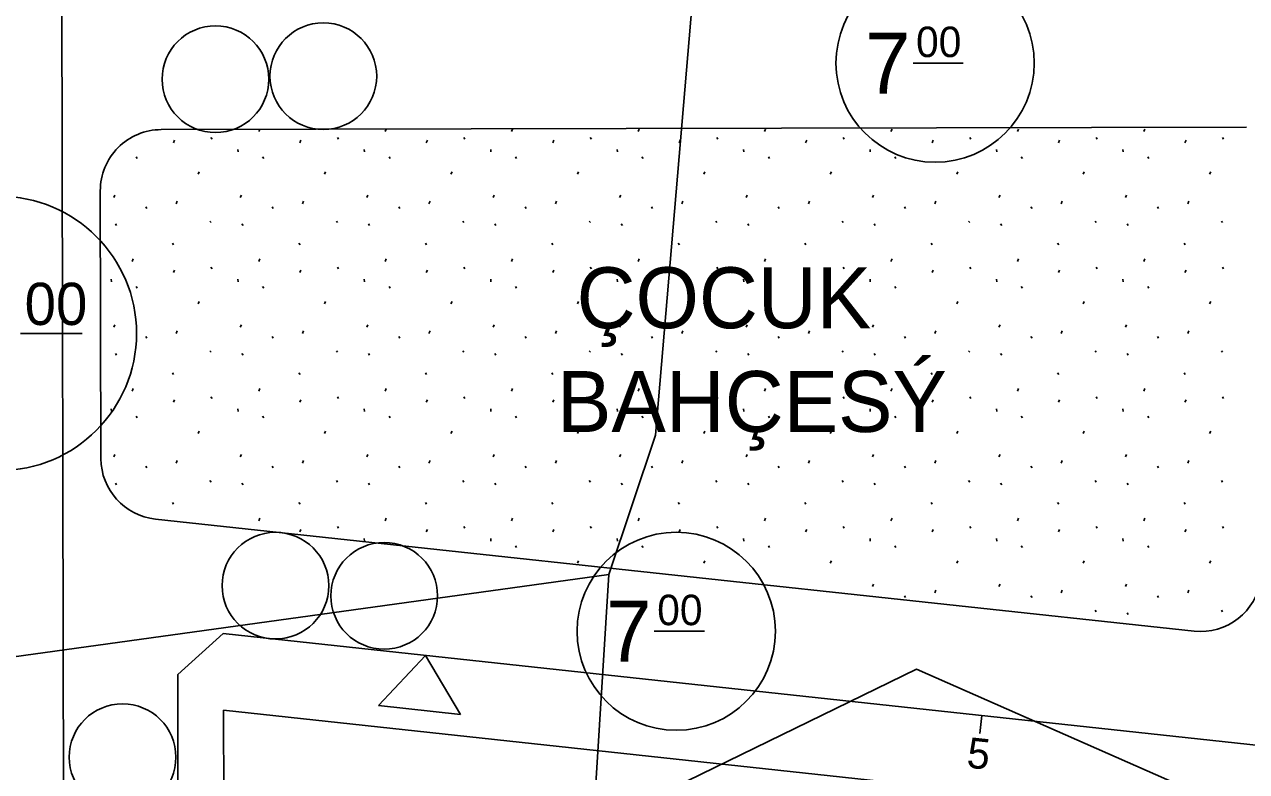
# Model space of a CAD drawing. Extents: x 419396 to 421519, y 4453567 to 4456767.
# Drawn here: x 420542.8 to 420622.9, y 4454619.2 to 4454668.2 of the extents above; entities that cross this region are included whole.
import ezdxf

# ---------------------------------------------------------------- set-up
doc = ezdxf.new("R2010")
doc.units = 0
for name, color, linetype in [('0_KADASTRO', 7, 'Continuous'), ('Level 16', 7, 'Continuous'), ('Level 20', 7, 'Continuous'), ('Level 28', 7, 'Continuous'), ('Level 29', 7, 'Continuous'), ('Level 41', 7, 'Continuous'), ('Level 55', 7, 'Continuous'), ('Level 58', 7, 'Continuous'), ('Level 61', 7, 'Continuous'), ('Level 62', 7, 'Continuous')]:
    doc.layers.add(name, color=color, linetype=linetype)

msp = doc.modelspace()

# ---------------------------------------------------------------- linework, layer by layer
at = {"layer": '0_KADASTRO'}
for points in [[(420520.79, 4454737.14), (420592.47, 4454743.41), (420591.96, 4454733.25), (420584.15, 4454641.28), (420581.08, 4454632.15), (420523.08, 4454624.123)], [(420580.07, 4454615.58), (420581.08, 4454632.15), (420584.15, 4454641.28), (420591.96, 4454733.25), (420641.514, 4454715.555), (420686.15, 4454697.02), (420670.21, 4454597.2), (420624.87, 4454615.52), (420601.26, 4454625.94)], [(420515.046, 4454549.714), (420515.807, 4454556.873), (420516.899, 4454567.106), (420517.826, 4454575.752), (420518.521, 4454582.262), (420519.54, 4454591.714), (420521.536, 4454610.43), (420521.558, 4454610.634), (420521.583, 4454610.83), (420522.64, 4454620.22), (420523.08, 4454624.123), (420581.08, 4454632.15), (420580.07, 4454615.58), (420569.14, 4454565.51), (420569.77, 4454541.42), (420572.69, 4454525.26), (420529.64, 4454525.09), (420525.79, 4454524.02), (420524.53, 4454527.02), (420520.228, 4454537.319), (420516.246, 4454546.834)], [(420569.14, 4454565.51), (420580.07, 4454615.58), (420601.26, 4454625.94), (420624.87, 4454615.52), (420670.21, 4454597.2), (420669.57, 4454592.84), (420664.59, 4454541.11), (420661.16, 4454541.72), (420645.73, 4454545.84), (420636.26, 4454548.67), (420616.29, 4454556.26), (420613.89, 4454556.94), (420610.42, 4454557.8), (420608.15, 4454559.03), (420599.34, 4454561.49), (420592.41, 4454562.43), (420589.77, 4454562.72), (420582.81, 4454563.58), (420570.27, 4454565.24), (420569.5, 4454565.42)]]:
    msp.add_lwpolyline(points, close=True, dxfattribs=at)
at = {"layer": 'Level 16'}
for p, q in [((420569.063, 4454626.834), (420565.992, 4454623.544)), ((420571.361, 4454622.965), (420569.063, 4454626.834)), ((420565.992, 4454623.544), (420571.361, 4454622.965))]:
    msp.add_line(p, q, dxfattribs=at)
at = {"layer": 'Level 20'}
for p, q in [((420555.817, 4454623.235), (420654.194, 4454612.613)), ((420555.848, 4454610.156), (420555.817, 4454623.235)), ((420605.543, 4454622.895), (420605.414, 4454621.702))]:
    msp.add_line(p, q, dxfattribs=at)
at = {"layer": 'Level 28'}
for p, q in [((420622.911, 4454661.504), (420551.728, 4454661.339)), ((420547.778, 4454639.754), (420547.737, 4454657.33)), ((420619.469, 4454628.431), (420551.349, 4454635.786)), ((420552.811, 4454625.588), (420555.787, 4454628.266)), ((420555.787, 4454628.266), (420657.909, 4454617.24))]:
    msp.add_line(p, q, dxfattribs=at)
for centre, start, end in [((420551.737, 4454657.339), 90.13291, 180.13291), ((420551.778, 4454639.763), 180.13291, 263.83769), ((420619.898, 4454632.408), 263.83769, 351.8699)]:
    msp.add_arc(centre, 4, start, end, dxfattribs=at)
at = {"layer": 'Level 29'}
msp.add_line((420552.853, 4454607.461), (420552.811, 4454625.588), dxfattribs=at)
at = {"layer": 'Level 41'}
for p, q in [((420558.123, 4454661.207), (420558.189, 4454661.355)), ((420566.416, 4454661.207), (420566.487, 4454661.366)), ((420574.709, 4454661.207), (420574.78, 4454661.366)), ((420583.002, 4454661.207), (420583.073, 4454661.366)), ((420591.295, 4454661.207), (420591.366, 4454661.366)), ((420599.588, 4454661.207), (420599.659, 4454661.366)), ((420607.881, 4454661.207), (420607.952, 4454661.366)), ((420616.174, 4454661.207), (420616.245, 4454661.366)), ((420552.529, 4454660.478), (420552.601, 4454660.638)), ((420554.994, 4454660.823), (420555.065, 4454660.716)), ((420560.822, 4454660.478), (420560.894, 4454660.638)), ((420563.287, 4454660.823), (420563.358, 4454660.716)), ((420569.115, 4454660.478), (420569.187, 4454660.638)), ((420571.58, 4454660.823), (420571.651, 4454660.716)), ((420577.408, 4454660.478), (420577.48, 4454660.638)), ((420579.873, 4454660.823), (420579.944, 4454660.716)), ((420585.701, 4454660.478), (420585.773, 4454660.638)), ((420588.166, 4454660.823), (420588.237, 4454660.716)), ((420593.994, 4454660.478), (420594.066, 4454660.638)), ((420596.459, 4454660.823), (420596.53, 4454660.716)), ((420602.287, 4454660.478), (420602.359, 4454660.638)), ((420604.752, 4454660.823), (420604.823, 4454660.716)), ((420610.58, 4454660.478), (420610.652, 4454660.638)), ((420613.045, 4454660.823), (420613.116, 4454660.716)), ((420618.873, 4454660.478), (420618.945, 4454660.638)), ((420621.338, 4454660.823), (420621.409, 4454660.716)), ((420556.752, 4454660.032), (420556.77, 4454659.872)), ((420565.045, 4454660.032), (420565.063, 4454659.872)), ((420573.338, 4454660.032), (420573.356, 4454659.872)), ((420581.631, 4454660.032), (420581.649, 4454659.872)), ((420589.924, 4454660.032), (420589.942, 4454659.872)), ((420598.217, 4454660.032), (420598.235, 4454659.872)), ((420606.51, 4454660.032), (420606.528, 4454659.872)), ((420614.803, 4454660.032), (420614.821, 4454659.872)), ((420550.089, 4454659.562), (420550.159, 4454659.455)), ((420558.382, 4454659.562), (420558.452, 4454659.455)), ((420566.675, 4454659.562), (420566.745, 4454659.455)), ((420574.968, 4454659.562), (420575.038, 4454659.455)), ((420583.261, 4454659.562), (420583.331, 4454659.455)), ((420591.554, 4454659.562), (420591.624, 4454659.455)), ((420599.847, 4454659.562), (420599.917, 4454659.455)), ((420608.14, 4454659.562), (420608.21, 4454659.455)), ((420616.433, 4454659.562), (420616.503, 4454659.455)), ((420554.145, 4454658.418), (420554.217, 4454658.578)), ((420562.438, 4454658.418), (420562.51, 4454658.578)), ((420570.731, 4454658.418), (420570.803, 4454658.578)), ((420579.024, 4454658.418), (420579.096, 4454658.578)), ((420587.317, 4454658.418), (420587.389, 4454658.578)), ((420595.61, 4454658.418), (420595.682, 4454658.578)), ((420603.903, 4454658.418), (420603.975, 4454658.578)), ((420612.196, 4454658.418), (420612.268, 4454658.578)), ((420620.489, 4454658.418), (420620.561, 4454658.578)), ((420548.624, 4454656.888), (420548.694, 4454657.048)), ((420552.707, 4454656.48), (420552.778, 4454656.64)), ((420556.917, 4454656.888), (420556.987, 4454657.048)), ((420561, 4454656.48), (420561.071, 4454656.64)), ((420565.21, 4454656.888), (420565.28, 4454657.048)), ((420569.293, 4454656.48), (420569.364, 4454656.64)), ((420573.503, 4454656.888), (420573.573, 4454657.048)), ((420577.586, 4454656.48), (420577.657, 4454656.64)), ((420581.796, 4454656.888), (420581.866, 4454657.048)), ((420585.879, 4454656.48), (420585.95, 4454656.64)), ((420590.089, 4454656.888), (420590.159, 4454657.048)), ((420594.172, 4454656.48), (420594.243, 4454656.64)), ((420598.382, 4454656.888), (420598.452, 4454657.048)), ((420602.465, 4454656.48), (420602.536, 4454656.64)), ((420606.675, 4454656.888), (420606.745, 4454657.048)), ((420610.758, 4454656.48), (420610.829, 4454656.64)), ((420614.968, 4454656.888), (420615.038, 4454657.048)), ((420619.051, 4454656.48), (420619.122, 4454656.64)), ((420550.719, 4454656.272), (420550.79, 4454656.166)), ((420559.012, 4454656.272), (420559.083, 4454656.166)), ((420567.305, 4454656.272), (420567.376, 4454656.166)), ((420575.598, 4454656.272), (420575.669, 4454656.166)), ((420583.891, 4454656.272), (420583.962, 4454656.166)), ((420592.184, 4454656.272), (420592.255, 4454656.166)), ((420600.477, 4454656.272), (420600.548, 4454656.166)), ((420608.77, 4454656.272), (420608.841, 4454656.166)), ((420617.063, 4454656.272), (420617.134, 4454656.166)), ((420548.733, 4454655.151), (420548.804, 4454655.044)), ((420554.927, 4454655.343), (420554.998, 4454655.236)), ((420557.026, 4454655.151), (420557.097, 4454655.044)), ((420563.22, 4454655.343), (420563.291, 4454655.236)), ((420565.319, 4454655.151), (420565.39, 4454655.044)), ((420571.513, 4454655.343), (420571.584, 4454655.236)), ((420573.612, 4454655.151), (420573.683, 4454655.044)), ((420579.806, 4454655.343), (420579.877, 4454655.236)), ((420581.905, 4454655.151), (420581.976, 4454655.044)), ((420588.099, 4454655.343), (420588.17, 4454655.236)), ((420590.198, 4454655.151), (420590.269, 4454655.044)), ((420596.392, 4454655.343), (420596.463, 4454655.236)), ((420598.491, 4454655.151), (420598.562, 4454655.044)), ((420604.685, 4454655.343), (420604.756, 4454655.236)), ((420606.784, 4454655.151), (420606.855, 4454655.044)), ((420612.978, 4454655.343), (420613.049, 4454655.236)), ((420615.077, 4454655.151), (420615.148, 4454655.044)), ((420621.271, 4454655.343), (420621.342, 4454655.236)), ((420552.471, 4454653.89), (420552.542, 4454653.783)), ((420560.764, 4454653.89), (420560.835, 4454653.783)), ((420569.057, 4454653.89), (420569.128, 4454653.783)), ((420577.35, 4454653.89), (420577.421, 4454653.783)), ((420585.643, 4454653.89), (420585.714, 4454653.783)), ((420593.936, 4454653.89), (420594.007, 4454653.783)), ((420602.229, 4454653.89), (420602.3, 4454653.783)), ((420610.522, 4454653.89), (420610.593, 4454653.783)), ((420618.815, 4454653.89), (420618.886, 4454653.783)), ((420549.83, 4454652.697), (420549.901, 4454652.856)), ((420558.123, 4454652.697), (420558.194, 4454652.856)), ((420566.416, 4454652.697), (420566.487, 4454652.856)), ((420574.709, 4454652.697), (420574.78, 4454652.856)), ((420583.002, 4454652.697), (420583.073, 4454652.856)), ((420591.295, 4454652.697), (420591.366, 4454652.856)), ((420599.588, 4454652.697), (420599.659, 4454652.856)), ((420607.881, 4454652.697), (420607.952, 4454652.856)), ((420616.174, 4454652.697), (420616.245, 4454652.856)), ((420552.529, 4454651.968), (420552.601, 4454652.128)), ((420554.994, 4454652.313), (420555.065, 4454652.206)), ((420560.822, 4454651.968), (420560.894, 4454652.128)), ((420563.287, 4454652.313), (420563.358, 4454652.206)), ((420569.115, 4454651.968), (420569.187, 4454652.128)), ((420571.58, 4454652.313), (420571.651, 4454652.206)), ((420577.408, 4454651.968), (420577.48, 4454652.128)), ((420579.873, 4454652.313), (420579.944, 4454652.206)), ((420585.701, 4454651.968), (420585.773, 4454652.128)), ((420588.166, 4454652.313), (420588.237, 4454652.206)), ((420593.994, 4454651.968), (420594.066, 4454652.128)), ((420596.459, 4454652.313), (420596.53, 4454652.206)), ((420602.287, 4454651.968), (420602.359, 4454652.128)), ((420604.752, 4454652.313), (420604.823, 4454652.206)), ((420610.58, 4454651.968), (420610.652, 4454652.128)), ((420613.045, 4454652.313), (420613.116, 4454652.206)), ((420618.873, 4454651.968), (420618.945, 4454652.128)), ((420621.338, 4454652.313), (420621.409, 4454652.206)), ((420548.459, 4454651.522), (420548.477, 4454651.362)), ((420550.089, 4454651.052), (420550.159, 4454650.945)), ((420556.752, 4454651.522), (420556.77, 4454651.362)), ((420558.382, 4454651.052), (420558.452, 4454650.945)), ((420565.045, 4454651.522), (420565.063, 4454651.362)), ((420566.675, 4454651.052), (420566.745, 4454650.945)), ((420573.338, 4454651.522), (420573.356, 4454651.362)), ((420574.968, 4454651.052), (420575.038, 4454650.945)), ((420581.631, 4454651.522), (420581.649, 4454651.362)), ((420583.261, 4454651.052), (420583.331, 4454650.945)), ((420589.924, 4454651.522), (420589.942, 4454651.362)), ((420591.554, 4454651.052), (420591.624, 4454650.945)), ((420598.217, 4454651.522), (420598.235, 4454651.362)), ((420599.847, 4454651.052), (420599.917, 4454650.945)), ((420606.51, 4454651.522), (420606.528, 4454651.362)), ((420608.14, 4454651.052), (420608.21, 4454650.945)), ((420614.803, 4454651.522), (420614.821, 4454651.362)), ((420616.433, 4454651.052), (420616.503, 4454650.945)), ((420554.145, 4454649.908), (420554.217, 4454650.068)), ((420562.438, 4454649.908), (420562.51, 4454650.068)), ((420570.731, 4454649.908), (420570.803, 4454650.068)), ((420579.024, 4454649.908), (420579.096, 4454650.068)), ((420587.317, 4454649.908), (420587.389, 4454650.068)), ((420595.61, 4454649.908), (420595.682, 4454650.068)), ((420603.903, 4454649.908), (420603.975, 4454650.068)), ((420612.196, 4454649.908), (420612.268, 4454650.068)), ((420620.489, 4454649.908), (420620.561, 4454650.068)), ((420548.624, 4454648.378), (420548.694, 4454648.538)), ((420556.917, 4454648.378), (420556.987, 4454648.538)), ((420565.21, 4454648.378), (420565.28, 4454648.538)), ((420573.503, 4454648.378), (420573.573, 4454648.538)), ((420581.796, 4454648.378), (420581.866, 4454648.538)), ((420590.089, 4454648.378), (420590.159, 4454648.538)), ((420598.382, 4454648.378), (420598.452, 4454648.538)), ((420606.675, 4454648.378), (420606.745, 4454648.538)), ((420614.968, 4454648.378), (420615.038, 4454648.538)), ((420550.719, 4454647.762), (420550.79, 4454647.656)), ((420552.707, 4454647.97), (420552.778, 4454648.13)), ((420559.012, 4454647.762), (420559.083, 4454647.656)), ((420561, 4454647.97), (420561.071, 4454648.13)), ((420567.305, 4454647.762), (420567.376, 4454647.656)), ((420569.293, 4454647.97), (420569.364, 4454648.13)), ((420575.598, 4454647.762), (420575.669, 4454647.656)), ((420577.586, 4454647.97), (420577.657, 4454648.13)), ((420583.891, 4454647.762), (420583.962, 4454647.656)), ((420585.879, 4454647.97), (420585.95, 4454648.13)), ((420592.184, 4454647.762), (420592.255, 4454647.656)), ((420594.172, 4454647.97), (420594.243, 4454648.13)), ((420600.477, 4454647.762), (420600.548, 4454647.656)), ((420602.465, 4454647.97), (420602.536, 4454648.13)), ((420608.77, 4454647.762), (420608.841, 4454647.656)), ((420610.758, 4454647.97), (420610.829, 4454648.13)), ((420617.063, 4454647.762), (420617.134, 4454647.656)), ((420619.051, 4454647.97), (420619.122, 4454648.13)), ((420554.927, 4454646.833), (420554.998, 4454646.726)), ((420563.22, 4454646.833), (420563.291, 4454646.726)), ((420571.513, 4454646.833), (420571.584, 4454646.726)), ((420579.806, 4454646.833), (420579.877, 4454646.726)), ((420588.099, 4454646.833), (420588.17, 4454646.726)), ((420596.392, 4454646.833), (420596.463, 4454646.726)), ((420604.685, 4454646.833), (420604.756, 4454646.726)), ((420612.978, 4454646.833), (420613.049, 4454646.726)), ((420621.271, 4454646.833), (420621.342, 4454646.726)), ((420548.733, 4454646.641), (420548.804, 4454646.534)), ((420557.026, 4454646.641), (420557.097, 4454646.534)), ((420565.319, 4454646.641), (420565.39, 4454646.534)), ((420573.612, 4454646.641), (420573.683, 4454646.534)), ((420581.905, 4454646.641), (420581.976, 4454646.534)), ((420590.198, 4454646.641), (420590.269, 4454646.534)), ((420598.491, 4454646.641), (420598.562, 4454646.534)), ((420606.784, 4454646.641), (420606.855, 4454646.534)), ((420615.077, 4454646.641), (420615.148, 4454646.534)), ((420552.471, 4454645.38), (420552.542, 4454645.273)), ((420560.764, 4454645.38), (420560.835, 4454645.273)), ((420569.057, 4454645.38), (420569.128, 4454645.273)), ((420577.35, 4454645.38), (420577.421, 4454645.273)), ((420585.643, 4454645.38), (420585.714, 4454645.273)), ((420593.936, 4454645.38), (420594.007, 4454645.273)), ((420602.229, 4454645.38), (420602.3, 4454645.273)), ((420610.522, 4454645.38), (420610.593, 4454645.273)), ((420618.815, 4454645.38), (420618.886, 4454645.273)), ((420549.83, 4454644.187), (420549.901, 4454644.346)), ((420552.529, 4454643.458), (420552.601, 4454643.618)), ((420554.994, 4454643.803), (420555.065, 4454643.696)), ((420558.123, 4454644.187), (420558.194, 4454644.346)), ((420560.822, 4454643.458), (420560.894, 4454643.618)), ((420563.287, 4454643.803), (420563.358, 4454643.696)), ((420566.416, 4454644.187), (420566.487, 4454644.346)), ((420569.115, 4454643.458), (420569.187, 4454643.618)), ((420571.58, 4454643.803), (420571.651, 4454643.696)), ((420574.709, 4454644.187), (420574.78, 4454644.346)), ((420577.408, 4454643.458), (420577.48, 4454643.618)), ((420579.873, 4454643.803), (420579.944, 4454643.696)), ((420583.002, 4454644.187), (420583.073, 4454644.346)), ((420585.701, 4454643.458), (420585.773, 4454643.618)), ((420588.166, 4454643.803), (420588.237, 4454643.696)), ((420591.295, 4454644.187), (420591.366, 4454644.346)), ((420593.994, 4454643.458), (420594.066, 4454643.618)), ((420596.459, 4454643.803), (420596.53, 4454643.696)), ((420599.588, 4454644.187), (420599.659, 4454644.346)), ((420602.287, 4454643.458), (420602.359, 4454643.618)), ((420604.752, 4454643.803), (420604.823, 4454643.696)), ((420607.881, 4454644.187), (420607.952, 4454644.346)), ((420610.58, 4454643.458), (420610.652, 4454643.618)), ((420613.045, 4454643.803), (420613.116, 4454643.696)), ((420616.174, 4454644.187), (420616.245, 4454644.346)), ((420618.873, 4454643.458), (420618.945, 4454643.618)), ((420621.338, 4454643.803), (420621.409, 4454643.696)), ((420548.459, 4454643.012), (420548.477, 4454642.852)), ((420556.752, 4454643.012), (420556.77, 4454642.852)), ((420565.045, 4454643.012), (420565.063, 4454642.852)), ((420573.338, 4454643.012), (420573.356, 4454642.852)), ((420581.631, 4454643.012), (420581.649, 4454642.852)), ((420589.924, 4454643.012), (420589.942, 4454642.852)), ((420598.217, 4454643.012), (420598.235, 4454642.852)), ((420606.51, 4454643.012), (420606.528, 4454642.852)), ((420614.803, 4454643.012), (420614.821, 4454642.852)), ((420550.089, 4454642.542), (420550.159, 4454642.435)), ((420558.382, 4454642.542), (420558.452, 4454642.435)), ((420566.675, 4454642.542), (420566.745, 4454642.435)), ((420574.968, 4454642.542), (420575.038, 4454642.435)), ((420583.261, 4454642.542), (420583.331, 4454642.435)), ((420591.554, 4454642.542), (420591.624, 4454642.435)), ((420599.847, 4454642.542), (420599.917, 4454642.435)), ((420608.14, 4454642.542), (420608.21, 4454642.435)), ((420616.433, 4454642.542), (420616.503, 4454642.435)), ((420554.145, 4454641.398), (420554.217, 4454641.558)), ((420562.438, 4454641.398), (420562.51, 4454641.558)), ((420570.731, 4454641.398), (420570.803, 4454641.558)), ((420579.024, 4454641.398), (420579.096, 4454641.558)), ((420587.317, 4454641.398), (420587.389, 4454641.558)), ((420595.61, 4454641.398), (420595.682, 4454641.558)), ((420603.903, 4454641.398), (420603.975, 4454641.558)), ((420612.196, 4454641.398), (420612.268, 4454641.558)), ((420620.489, 4454641.398), (420620.561, 4454641.558)), ((420548.624, 4454639.868), (420548.694, 4454640.028)), ((420552.707, 4454639.46), (420552.778, 4454639.62)), ((420556.917, 4454639.868), (420556.987, 4454640.028)), ((420561, 4454639.46), (420561.071, 4454639.62)), ((420565.21, 4454639.868), (420565.28, 4454640.028)), ((420569.293, 4454639.46), (420569.364, 4454639.62)), ((420573.503, 4454639.868), (420573.573, 4454640.028)), ((420577.586, 4454639.46), (420577.657, 4454639.62)), ((420581.796, 4454639.868), (420581.866, 4454640.028)), ((420585.879, 4454639.46), (420585.95, 4454639.62)), ((420590.089, 4454639.868), (420590.159, 4454640.028)), ((420594.172, 4454639.46), (420594.243, 4454639.62)), ((420598.382, 4454639.868), (420598.452, 4454640.028)), ((420602.465, 4454639.46), (420602.536, 4454639.62)), ((420606.675, 4454639.868), (420606.745, 4454640.028)), ((420610.758, 4454639.46), (420610.829, 4454639.62)), ((420614.968, 4454639.868), (420615.038, 4454640.028)), ((420619.051, 4454639.46), (420619.122, 4454639.62)), ((420550.719, 4454639.252), (420550.79, 4454639.146)), ((420559.012, 4454639.252), (420559.083, 4454639.146)), ((420567.305, 4454639.252), (420567.376, 4454639.146)), ((420575.598, 4454639.252), (420575.669, 4454639.146)), ((420583.891, 4454639.252), (420583.962, 4454639.146)), ((420592.184, 4454639.252), (420592.255, 4454639.146)), ((420600.477, 4454639.252), (420600.548, 4454639.146)), ((420608.77, 4454639.252), (420608.841, 4454639.146)), ((420617.063, 4454639.252), (420617.134, 4454639.146)), ((420548.733, 4454638.131), (420548.804, 4454638.024)), ((420554.927, 4454638.323), (420554.998, 4454638.216)), ((420557.026, 4454638.131), (420557.097, 4454638.024)), ((420563.22, 4454638.323), (420563.291, 4454638.216)), ((420565.319, 4454638.131), (420565.39, 4454638.024)), ((420571.513, 4454638.323), (420571.584, 4454638.216)), ((420573.612, 4454638.131), (420573.683, 4454638.024)), ((420579.806, 4454638.323), (420579.877, 4454638.216)), ((420581.905, 4454638.131), (420581.976, 4454638.024)), ((420588.099, 4454638.323), (420588.17, 4454638.216)), ((420590.198, 4454638.131), (420590.269, 4454638.024)), ((420596.392, 4454638.323), (420596.463, 4454638.216)), ((420598.491, 4454638.131), (420598.562, 4454638.024)), ((420604.685, 4454638.323), (420604.756, 4454638.216)), ((420606.784, 4454638.131), (420606.855, 4454638.024)), ((420612.978, 4454638.323), (420613.049, 4454638.216)), ((420615.077, 4454638.131), (420615.148, 4454638.024)), ((420621.271, 4454638.323), (420621.342, 4454638.216)), ((420552.471, 4454636.87), (420552.542, 4454636.763)), ((420560.764, 4454636.87), (420560.835, 4454636.763)), ((420569.057, 4454636.87), (420569.128, 4454636.763)), ((420577.35, 4454636.87), (420577.421, 4454636.763)), ((420585.643, 4454636.87), (420585.714, 4454636.763)), ((420593.936, 4454636.87), (420594.007, 4454636.763)), ((420602.229, 4454636.87), (420602.3, 4454636.763)), ((420610.522, 4454636.87), (420610.593, 4454636.763)), ((420618.815, 4454636.87), (420618.886, 4454636.763)), ((420558.123, 4454635.677), (420558.194, 4454635.836)), ((420566.416, 4454635.677), (420566.487, 4454635.836)), ((420574.709, 4454635.677), (420574.78, 4454635.836)), ((420583.002, 4454635.677), (420583.073, 4454635.836)), ((420591.295, 4454635.677), (420591.366, 4454635.836)), ((420599.588, 4454635.677), (420599.659, 4454635.836)), ((420607.881, 4454635.677), (420607.952, 4454635.836)), ((420616.174, 4454635.677), (420616.245, 4454635.836)), ((420560.822, 4454634.948), (420560.894, 4454635.108)), ((420563.287, 4454635.293), (420563.358, 4454635.186)), ((420569.115, 4454634.948), (420569.187, 4454635.108)), ((420571.58, 4454635.293), (420571.651, 4454635.186)), ((420577.408, 4454634.948), (420577.48, 4454635.108)), ((420579.873, 4454635.293), (420579.944, 4454635.186)), ((420585.701, 4454634.948), (420585.773, 4454635.108)), ((420588.166, 4454635.293), (420588.237, 4454635.186)), ((420593.994, 4454634.948), (420594.066, 4454635.108)), ((420596.459, 4454635.293), (420596.53, 4454635.186)), ((420602.287, 4454634.948), (420602.359, 4454635.108)), ((420604.752, 4454635.293), (420604.823, 4454635.186)), ((420610.58, 4454634.948), (420610.652, 4454635.108)), ((420613.045, 4454635.293), (420613.116, 4454635.186)), ((420618.873, 4454634.948), (420618.945, 4454635.108)), ((420621.338, 4454635.293), (420621.409, 4454635.186)), ((420565.045, 4454634.502), (420565.063, 4454634.342)), ((420573.338, 4454634.502), (420573.356, 4454634.342)), ((420574.968, 4454634.032), (420575.038, 4454633.925)), ((420581.631, 4454634.502), (420581.649, 4454634.342)), ((420583.261, 4454634.032), (420583.331, 4454633.925)), ((420589.924, 4454634.502), (420589.942, 4454634.342)), ((420591.554, 4454634.032), (420591.624, 4454633.925)), ((420598.217, 4454634.502), (420598.235, 4454634.342)), ((420599.847, 4454634.032), (420599.917, 4454633.925)), ((420606.51, 4454634.502), (420606.528, 4454634.342)), ((420608.14, 4454634.032), (420608.21, 4454633.925)), ((420614.803, 4454634.502), (420614.821, 4454634.342)), ((420616.433, 4454634.032), (420616.503, 4454633.925)), ((420579.024, 4454632.888), (420579.096, 4454633.048)), ((420587.317, 4454632.888), (420587.389, 4454633.048)), ((420595.61, 4454632.888), (420595.682, 4454633.048)), ((420603.903, 4454632.888), (420603.975, 4454633.048)), ((420612.196, 4454632.888), (420612.268, 4454633.048)), ((420620.489, 4454632.888), (420620.561, 4454633.048)), ((420598.382, 4454631.358), (420598.452, 4454631.518)), ((420602.465, 4454630.95), (420602.536, 4454631.11)), ((420606.675, 4454631.358), (420606.745, 4454631.518)), ((420610.758, 4454630.95), (420610.829, 4454631.11)), ((420614.968, 4454631.358), (420615.038, 4454631.518)), ((420619.051, 4454630.95), (420619.122, 4454631.11)), ((420600.477, 4454630.742), (420600.548, 4454630.636)), ((420608.77, 4454630.742), (420608.841, 4454630.636)), ((420617.063, 4454630.742), (420617.134, 4454630.636)), ((420612.978, 4454629.813), (420613.049, 4454629.706)), ((420615.077, 4454629.621), (420615.148, 4454629.514)), ((420621.271, 4454629.813), (420621.342, 4454629.706))]:
    msp.add_line(p, q, dxfattribs=at)
at = {"layer": 'Level 55'}
for centre in [(420555.289, 4454664.648), (420562.362, 4454664.847), (420559.223, 4454631.414), (420566.354, 4454630.745), (420549.196, 4454620.16)]:
    msp.add_circle(centre, 3.5, dxfattribs=at)
at = {"layer": 'Level 58'}
for p, q in [((420601.036, 4454665.702), (420604.334, 4454665.702)), ((420542.495, 4454647.968), (420546.554, 4454647.968)), ((420584.06, 4454628.42), (420587.357, 4454628.42))]:
    msp.add_line(p, q, dxfattribs=at)
for centre, radius in [((420602.485, 4454665.702), 6.5), ((420541.112, 4454647.968), 9), ((420585.509, 4454628.42), 6.5)]:
    msp.add_circle(centre, radius, dxfattribs=at)
at = {"layer": 'Level 62'}
msp.add_line((420545.535, 4454529.201), (420545.071, 4454729.082), dxfattribs=at)

# ---------------------------------------------------------------- texts
at = {"layer": 'Level 20'}
msp.add_text('5', height=2, rotation=353.8377, dxfattribs=at).set_placement((420604.504, 4454619.487))
at = {"layer": 'Level 58'}
for s, height, p in [('7', 3.997, (420597.889, 4454663.703)), ('00', 1.9983, (420601.236, 4454666.101)), ('00', 2.7669, (420542.772, 4454648.522)), ('00', 1.9983, (420584.26, 4454628.82)), ('7', 3.997, (420580.913, 4454626.422))]:
    msp.add_text(s, height=height, dxfattribs=at).set_placement(p)
at = {"layer": 'Level 61'}
for s, p in [('ÇOCUK', (420578.975, 4454648.305)), ('BAHÇESÝ', (420577.691, 4454641.499))]:
    msp.add_text(s, height=4, dxfattribs=at).set_placement(p)

doc.saveas('drawing.dxf')
